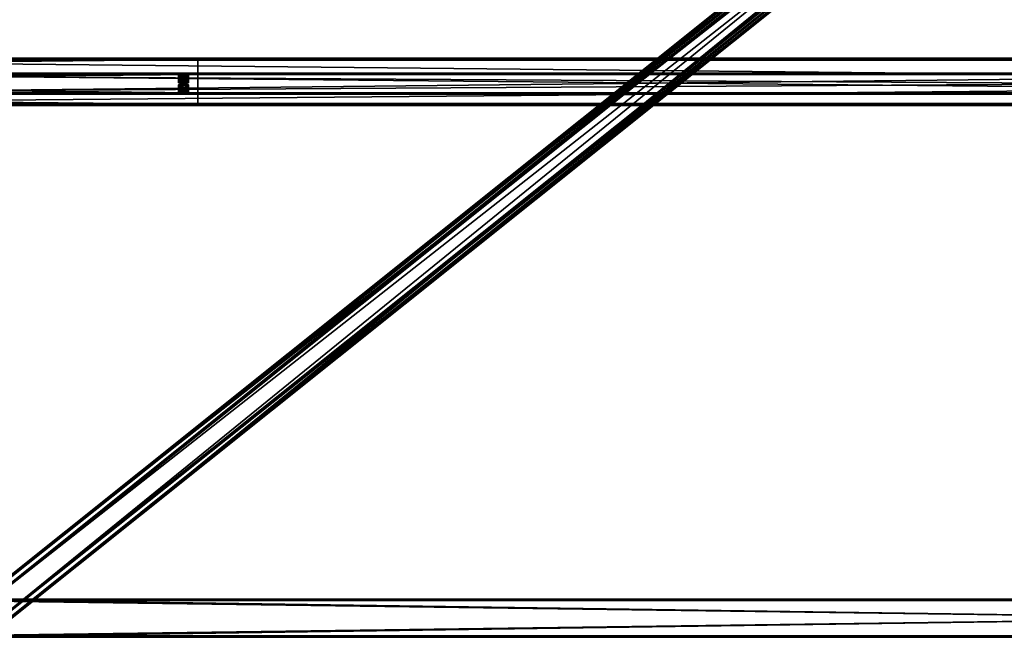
# Model space of a CAD drawing. Header units: millimetres. Extents: x -333 to 67333, y -930 to 39730.
# Tile 302 of 656: x 16927 to 18988, y 300 to 1593. Entities that reach past the tile are written whole.
import ezdxf

# ---------------------------------------------------------------- set-up
doc = ezdxf.new("R2010")
doc.units = ezdxf.units.MM
for name, color, linetype in [('13', 7, 'Continuous'), ('3', 7, 'Continuous'), ('8', 7, 'Continuous'), ('95', 7, 'Continuous')]:
    doc.layers.add(name, color=color, linetype=linetype)

msp = doc.modelspace()

# ---------------------------------------------------------------- meshes
at = {"layer": '13', "color": 30}
mesh = msp.add_polyface(dxfattribs=at)
corners = [(17300, 1509.5, 3753.1), (17300, 1437.1, 3737.8), (10500, 1437.1, 3737.8), (10500, 1509.5, 3753.1), (17300, 1478.3, 3544.1), (10500, 1478.3, 3544.1), (17300, 1417.6, 3531.2), (10500, 1417.6, 3531.2), (17300, 1414.9, 3543.9), (10500, 1414.9, 3543.9), (17300, 1413, 3543.5), (10500, 1413, 3543.5), (17300, 1416.1, 3528.8), (10500, 1416.1, 3528.8), (17300, 1480.7, 3542.5), (10500, 1480.7, 3542.5), (17300, 1439.5, 3736.2), (10500, 1439.5, 3736.2), (17300, 1508, 3750.8), (10500, 1508, 3750.8), (17300, 1510.7, 3738.1), (10500, 1510.7, 3738.1), (17300, 1512.6, 3738.5), (10500, 1512.6, 3738.5)]
mesh.append_faces([[corners[k] for k in face] for face in [(0, 2, 3, 3), (1, 5, 2, 2), (4, 7, 5, 5), (6, 9, 7, 7), (8, 11, 9, 9), (10, 13, 11, 11), (12, 15, 13, 13), (14, 17, 15, 15), (16, 19, 17, 17), (18, 21, 19, 19), (20, 23, 21, 21), (22, 3, 23, 23), (8, 12, 10, 10), (20, 0, 22, 22), (3, 21, 23, 23), (11, 7, 9, 9)]], dxfattribs={"vtx0": -1, "color": 30})
mesh.append_faces([[corners[k] for k in face] for face in [(1, 16, 4, 4), (16, 0, 18, 18), (18, 0, 20, 20), (14, 4, 16, 16), (21, 3, 19, 19), (2, 19, 3, 3), (19, 2, 17, 17), (15, 5, 13, 13), (13, 7, 11, 11)]], dxfattribs={"vtx0": -1, "vtx1": -1, "color": 30})
mesh.append_faces([[corners[k] for k in face] for face in [(12, 8, 6, 6), (16, 1, 0, 0), (6, 14, 12, 12), (14, 6, 4, 4), (17, 2, 5, 5), (5, 15, 17, 17), (13, 5, 7, 7)]], dxfattribs={"vtx0": -1, "vtx2": -1, "vtx3": -1, "color": 30})
mesh.append_faces([[corners[k] for k in face] for face in [(0, 1, 2, 2), (1, 4, 5, 5), (4, 6, 7, 7), (6, 8, 9, 9), (8, 10, 11, 11), (10, 12, 13, 13), (12, 14, 15, 15), (14, 16, 17, 17), (16, 18, 19, 19), (18, 20, 21, 21), (20, 22, 23, 23), (22, 0, 3, 3)]], dxfattribs={"vtx2": -1, "vtx3": -1, "color": 30})
mesh = msp.add_polyface(dxfattribs=at)
corners = [(22900, 1509.5, 3753.1), (22900, 1437.1, 3737.8), (16100, 1437.1, 3737.8), (16100, 1509.5, 3753.1), (22900, 1478.3, 3544.1), (16100, 1478.3, 3544.1), (22900, 1417.6, 3531.2), (16100, 1417.6, 3531.2), (22900, 1414.9, 3543.9), (16100, 1414.9, 3543.9), (22900, 1413, 3543.5), (16100, 1413, 3543.5), (22900, 1416.1, 3528.8), (16100, 1416.1, 3528.8), (22900, 1480.7, 3542.5), (16100, 1480.7, 3542.5), (22900, 1439.5, 3736.2), (16100, 1439.5, 3736.2), (22900, 1508, 3750.8), (16100, 1508, 3750.8), (22900, 1510.7, 3738.1), (16100, 1510.7, 3738.1), (22900, 1512.6, 3738.5), (16100, 1512.6, 3738.5)]
mesh.append_faces([[corners[k] for k in face] for face in [(0, 2, 3, 3), (1, 5, 2, 2), (4, 7, 5, 5), (6, 9, 7, 7), (8, 11, 9, 9), (10, 13, 11, 11), (12, 15, 13, 13), (14, 17, 15, 15), (16, 19, 17, 17), (18, 21, 19, 19), (20, 23, 21, 21), (22, 3, 23, 23), (8, 12, 10, 10), (20, 0, 22, 22), (3, 21, 23, 23), (11, 7, 9, 9)]], dxfattribs={"vtx0": -1, "color": 30})
mesh.append_faces([[corners[k] for k in face] for face in [(1, 16, 4, 4), (16, 0, 18, 18), (18, 0, 20, 20), (14, 4, 16, 16), (21, 3, 19, 19), (2, 19, 3, 3), (19, 2, 17, 17), (15, 5, 13, 13), (13, 7, 11, 11)]], dxfattribs={"vtx0": -1, "vtx1": -1, "color": 30})
mesh.append_faces([[corners[k] for k in face] for face in [(12, 8, 6, 6), (16, 1, 0, 0), (6, 14, 12, 12), (14, 6, 4, 4), (17, 2, 5, 5), (5, 15, 17, 17), (13, 5, 7, 7)]], dxfattribs={"vtx0": -1, "vtx2": -1, "vtx3": -1, "color": 30})
mesh.append_faces([[corners[k] for k in face] for face in [(0, 1, 2, 2), (1, 4, 5, 5), (4, 6, 7, 7), (6, 8, 9, 9), (8, 10, 11, 11), (10, 12, 13, 13), (12, 14, 15, 15), (14, 16, 17, 17), (16, 18, 19, 19), (18, 20, 21, 21), (20, 22, 23, 23), (22, 0, 3, 3)]], dxfattribs={"vtx2": -1, "vtx3": -1, "color": 30})
at = {"layer": '3', "color": 91}
mesh = msp.add_polyface(dxfattribs=at)
corners = [(22240, 377, 2983), (22240, 303, 2983), (16760, 303, 2983), (16760, 377, 2983), (22240, 303, 3057), (16760, 303, 3057), (22240, 377, 3057), (16760, 377, 3057), (22240, 380, 2980), (22240, 380, 3060), (16760, 380, 3060), (16760, 380, 2980), (22240, 300, 3060), (16760, 300, 3060), (22240, 300, 2980), (16760, 300, 2980)]
mesh.append_faces([[corners[k] for k in face] for face in [(0, 2, 3, 3), (1, 5, 2, 2), (4, 7, 5, 5), (6, 3, 7, 7), (8, 10, 11, 11), (9, 13, 10, 10), (12, 15, 13, 13), (14, 11, 15, 15)]], dxfattribs={"vtx0": -1, "color": 91})
mesh.append_faces([[corners[k] for k in face] for face in [(9, 6, 12, 12), (6, 8, 0, 0), (0, 8, 1, 1), (12, 4, 14, 14), (4, 12, 6, 6), (14, 1, 8, 8), (11, 3, 15, 15), (3, 10, 7, 7), (7, 10, 5, 5), (15, 2, 13, 13), (2, 15, 3, 3), (13, 5, 10, 10)]], dxfattribs={"vtx0": -1, "vtx1": -1, "color": 91})
mesh.append_faces([[corners[k] for k in face] for face in [(6, 9, 8, 8), (14, 4, 1, 1), (3, 11, 10, 10), (13, 2, 5, 5)]], dxfattribs={"vtx0": -1, "vtx2": -1, "vtx3": -1, "color": 91})
mesh.append_faces([[corners[k] for k in face] for face in [(0, 1, 2, 2), (1, 4, 5, 5), (4, 6, 7, 7), (6, 0, 3, 3), (8, 9, 10, 10), (9, 12, 13, 13), (12, 14, 15, 15), (14, 8, 11, 11)]], dxfattribs={"vtx2": -1, "vtx3": -1, "color": 91})
at = {"layer": '8', "color": 253}
mesh = msp.add_polyface(dxfattribs=at)
corners = [(16906.2, 356.2, 3183.9), (16872.1, 397.1, 3192.6), (21959.1, 4464.2, 4057.1), (21993.3, 4423.3, 4048.4), (16872.1, 381.7, 3265), (21959.1, 4448.8, 4129.5), (16906.2, 340.8, 3256.3), (21993.3, 4407.9, 4120.8), (16908.1, 354.5, 3180.5), (16908.1, 337.9, 3258.8), (21995.2, 4405, 4123.2), (21995.2, 4421.6, 4045), (16870.2, 383.3, 3268.4), (21957.2, 4450.5, 4132.9), (16870.2, 399.9, 3190.2), (21957.2, 4467.1, 4054.7)]
mesh.append_faces([[corners[k] for k in face] for face in [(0, 2, 3, 3), (1, 5, 2, 2), (4, 7, 5, 5), (6, 3, 7, 7), (8, 10, 11, 11), (9, 13, 10, 10), (12, 15, 13, 13), (14, 11, 15, 15)]], dxfattribs={"vtx0": -1, "color": 253})
mesh.append_faces([[corners[k] for k in face] for face in [(6, 8, 0, 0), (0, 8, 1, 1), (12, 4, 14, 14), (11, 3, 15, 15), (3, 10, 7, 7), (7, 10, 5, 5), (15, 2, 13, 13), (2, 15, 3, 3), (13, 5, 10, 10)]], dxfattribs={"vtx0": -1, "vtx1": -1, "color": 253})
mesh.append_faces([[corners[k] for k in face] for face in [(9, 6, 4, 4), (6, 9, 8, 8), (1, 8, 14, 14), (4, 12, 9, 9), (14, 4, 1, 1), (3, 11, 10, 10), (13, 2, 5, 5)]], dxfattribs={"vtx0": -1, "vtx2": -1, "vtx3": -1, "color": 253})
mesh.append_faces([[corners[k] for k in face] for face in [(0, 1, 2, 2), (1, 4, 5, 5), (4, 6, 7, 7), (6, 0, 3, 3), (8, 9, 10, 10), (9, 12, 13, 13), (12, 14, 15, 15), (14, 8, 11, 11)]], dxfattribs={"vtx2": -1, "vtx3": -1, "color": 253})
at = {"layer": '95', "color": 20}
mesh = msp.add_polyface(dxfattribs=at)
corners = [(17264, 1447.5, 3688.8), (17264.8, 1448.1, 3685.9), (17264.8, 1450.1, 3686.3), (17264, 1449.5, 3689.3), (17267, 1448.6, 3683.8), (17267, 1450.5, 3684.2), (17270, 1448.8, 3683), (17270, 1450.7, 3683.4), (17273, 1448.6, 3683.8), (17273, 1450.5, 3684.2), (17275.2, 1448.1, 3685.9), (17275.2, 1450.1, 3686.3), (17276, 1447.5, 3688.8), (17276, 1449.5, 3689.3), (17275.2, 1446.9, 3691.8), (17275.2, 1448.8, 3692.2), (17273, 1446.4, 3693.9), (17273, 1448.4, 3694.3), (17270, 1446.3, 3694.7), (17270, 1448.2, 3695.1), (17267, 1446.4, 3693.9), (17267, 1448.4, 3694.3), (17264.8, 1446.9, 3691.8), (17264.8, 1448.8, 3692.2), (17259.6, 1449.5, 3689.3), (17264.8, 1451.3, 3680.5), (17264.8, 1458.7, 3682), (17259.6, 1456.8, 3690.8), (17275.2, 1451.3, 3680.5), (17275.2, 1458.7, 3682), (17280.4, 1449.5, 3689.3), (17280.4, 1456.8, 3690.8), (17275.2, 1447.6, 3698.1), (17275.2, 1454.9, 3699.6), (17264.8, 1447.6, 3698.1), (17264.8, 1454.9, 3699.6), (17259.6, 1440.2, 3687.3), (17264.8, 1442, 3678.5), (17264.8, 1449.4, 3680), (17259.6, 1447.5, 3688.8), (17275.2, 1442, 3678.5), (17275.2, 1449.4, 3680), (17280.4, 1440.2, 3687.3), (17280.4, 1447.5, 3688.8), (17275.2, 1438.3, 3696.1), (17275.2, 1445.6, 3697.7), (17264.8, 1438.3, 3696.1), (17264.8, 1445.6, 3697.7), (17264, 1468.3, 3591), (17264.8, 1468.9, 3588.1), (17264.8, 1470.9, 3588.5), (17264, 1470.3, 3591.4), (17267, 1469.4, 3585.9), (17267, 1471.3, 3586.4), (17270, 1469.5, 3585.2), (17270, 1471.5, 3585.6), (17273, 1469.4, 3585.9), (17273, 1471.3, 3586.4), (17275.2, 1468.9, 3588.1), (17275.2, 1470.9, 3588.5), (17276, 1468.3, 3591), (17276, 1470.3, 3591.4), (17275.2, 1467.7, 3594), (17275.2, 1469.6, 3594.4), (17273, 1467.2, 3596.1), (17273, 1469.2, 3596.5), (17270, 1467.1, 3596.9), (17270, 1469, 3597.3), (17267, 1467.2, 3596.1), (17267, 1469.2, 3596.5), (17264.8, 1467.7, 3594), (17264.8, 1469.6, 3594.4), (17259.6, 1470.3, 3591.4), (17264.8, 1472.1, 3582.6), (17264.8, 1479.5, 3584.2), (17259.6, 1477.6, 3593), (17275.2, 1472.1, 3582.6), (17275.2, 1479.5, 3584.2), (17280.4, 1470.3, 3591.4), (17280.4, 1477.6, 3593), (17275.2, 1468.4, 3600.3), (17275.2, 1475.7, 3601.8), (17264.8, 1468.4, 3600.3), (17264.8, 1475.7, 3601.8), (17259.6, 1461, 3589.5), (17264.8, 1462.8, 3580.7), (17264.8, 1470.2, 3582.2), (17259.6, 1468.3, 3591), (17275.2, 1462.8, 3580.7), (17275.2, 1470.2, 3582.2), (17280.4, 1461, 3589.5), (17280.4, 1468.3, 3591), (17275.2, 1459.1, 3598.3), (17275.2, 1466.4, 3599.8), (17264.8, 1459.1, 3598.3), (17264.8, 1466.4, 3599.8)]
mesh.append_faces([[corners[k] for k in face] for face in [(0, 2, 3, 3), (1, 5, 2, 2), (4, 7, 5, 5), (6, 9, 7, 7), (8, 11, 9, 9), (10, 13, 11, 11), (12, 15, 13, 13), (14, 17, 15, 15), (16, 19, 17, 17), (18, 21, 19, 19), (20, 23, 21, 21), (22, 3, 23, 23), (4, 8, 6, 6), (16, 20, 18, 18), (21, 17, 19, 19), (9, 5, 7, 7), (24, 26, 27, 27), (25, 29, 26, 26), (28, 31, 29, 29), (30, 33, 31, 31), (32, 35, 33, 33), (34, 27, 35, 35), (25, 30, 28, 28), (32, 24, 34, 34), (27, 33, 35, 35), (31, 26, 29, 29), (36, 38, 39, 39), (37, 41, 38, 38), (40, 43, 41, 41), (42, 45, 43, 43), (44, 47, 45, 45), (46, 39, 47, 47), (37, 42, 40, 40), (44, 36, 46, 46), (39, 45, 47, 47), (43, 38, 41, 41), (48, 50, 51, 51), (49, 53, 50, 50), (52, 55, 53, 53), (54, 57, 55, 55), (56, 59, 57, 57), (58, 61, 59, 59), (60, 63, 61, 61), (62, 65, 63, 63), (64, 67, 65, 65), (66, 69, 67, 67), (68, 71, 69, 69), (70, 51, 71, 71), (52, 56, 54, 54), (64, 68, 66, 66), (69, 65, 67, 67), (57, 53, 55, 55), (72, 74, 75, 75), (73, 77, 74, 74), (76, 79, 77, 77), (78, 81, 79, 79), (80, 83, 81, 81), (82, 75, 83, 83), (73, 78, 76, 76), (80, 72, 82, 82), (75, 81, 83, 83), (79, 74, 77, 77), (84, 86, 87, 87), (85, 89, 86, 86), (88, 91, 89, 89), (90, 93, 91, 91), (92, 95, 93, 93), (94, 87, 95, 95), (85, 90, 88, 88), (92, 84, 94, 94), (87, 93, 95, 95), (91, 86, 89, 89)]], dxfattribs={"vtx0": -1, "color": 20})
mesh.append_faces([[corners[k] for k in face] for face in [(8, 4, 10, 10), (10, 1, 12, 12), (12, 0, 14, 14), (14, 22, 16, 16), (17, 23, 15, 15), (15, 3, 13, 13), (13, 2, 11, 11), (11, 5, 9, 9), (30, 24, 32, 32), (33, 27, 31, 31), (42, 36, 44, 44), (45, 39, 43, 43), (56, 52, 58, 58), (58, 49, 60, 60), (60, 48, 62, 62), (62, 70, 64, 64), (65, 71, 63, 63), (63, 51, 61, 61), (61, 50, 59, 59), (59, 53, 57, 57), (78, 72, 80, 80), (81, 75, 79, 79), (90, 84, 92, 92), (93, 87, 91, 91)]], dxfattribs={"vtx0": -1, "vtx1": -1, "color": 20})
mesh.append_faces([[corners[k] for k in face] for face in [(10, 4, 1, 1), (12, 1, 0, 0), (14, 0, 22, 22), (16, 22, 20, 20), (17, 21, 23, 23), (15, 23, 3, 3), (13, 3, 2, 2), (11, 2, 5, 5), (30, 25, 24, 24), (31, 27, 26, 26), (42, 37, 36, 36), (43, 39, 38, 38), (58, 52, 49, 49), (60, 49, 48, 48), (62, 48, 70, 70), (64, 70, 68, 68), (65, 69, 71, 71), (63, 71, 51, 51), (61, 51, 50, 50), (59, 50, 53, 53), (78, 73, 72, 72), (79, 75, 74, 74), (90, 85, 84, 84), (91, 87, 86, 86)]], dxfattribs={"vtx0": -1, "vtx2": -1, "vtx3": -1, "color": 20})
mesh.append_faces([[corners[k] for k in face] for face in [(0, 1, 2, 2), (1, 4, 5, 5), (4, 6, 7, 7), (6, 8, 9, 9), (8, 10, 11, 11), (10, 12, 13, 13), (12, 14, 15, 15), (14, 16, 17, 17), (16, 18, 19, 19), (18, 20, 21, 21), (20, 22, 23, 23), (22, 0, 3, 3), (24, 25, 26, 26), (25, 28, 29, 29), (28, 30, 31, 31), (30, 32, 33, 33), (32, 34, 35, 35), (34, 24, 27, 27), (36, 37, 38, 38), (37, 40, 41, 41), (40, 42, 43, 43), (42, 44, 45, 45), (44, 46, 47, 47), (46, 36, 39, 39), (48, 49, 50, 50), (49, 52, 53, 53), (52, 54, 55, 55), (54, 56, 57, 57), (56, 58, 59, 59), (58, 60, 61, 61), (60, 62, 63, 63), (62, 64, 65, 65), (64, 66, 67, 67), (66, 68, 69, 69), (68, 70, 71, 71), (70, 48, 51, 51), (72, 73, 74, 74), (73, 76, 77, 77), (76, 78, 79, 79), (78, 80, 81, 81), (80, 82, 83, 83), (82, 72, 75, 75), (84, 85, 86, 86), (85, 88, 89, 89), (88, 90, 91, 91), (90, 92, 93, 93), (92, 94, 95, 95), (94, 84, 87, 87)]], dxfattribs={"vtx2": -1, "vtx3": -1, "color": 20})

doc.saveas('drawing.dxf')
